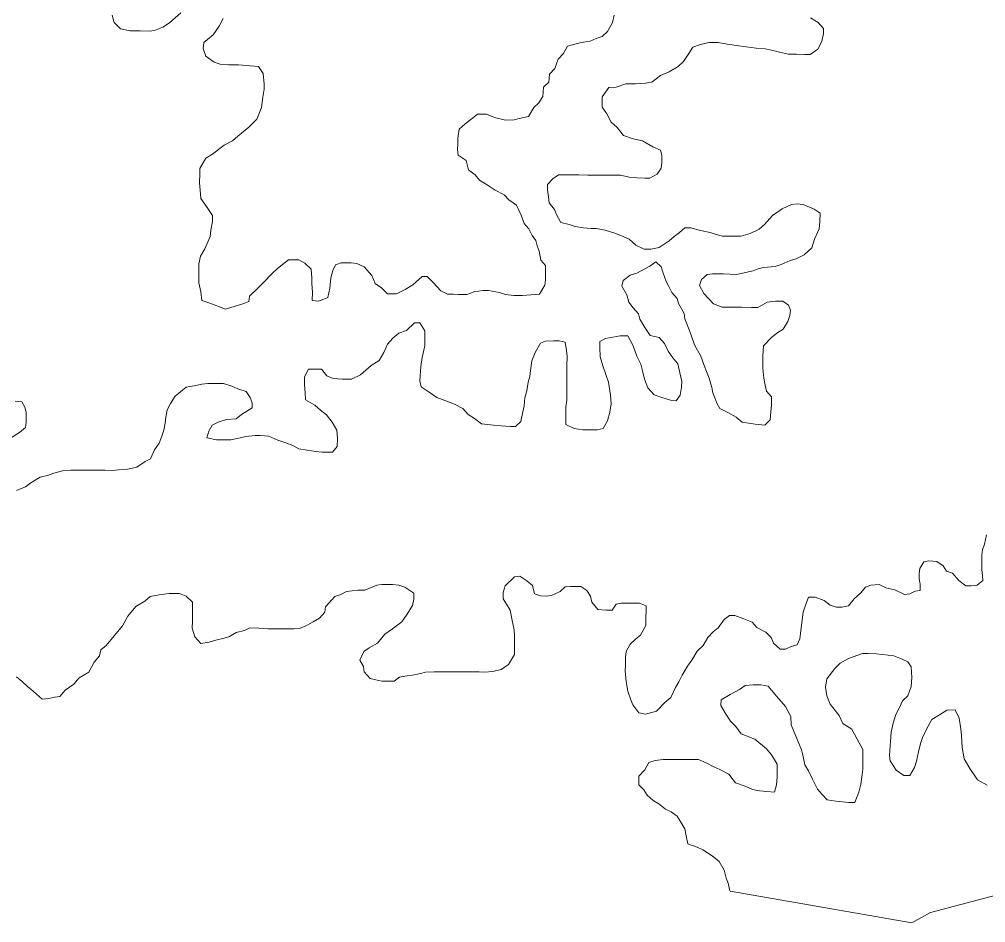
# Model space of a CAD drawing. Extents: x 553962 to 842807, y 8883888 to 9032388.
# Drawn here: x 624298 to 628002, y 8936758 to 8940220 of the extents above; entities that cross this region are included whole.
import ezdxf

# ---------------------------------------------------------------- set-up
doc = ezdxf.new("R2010")
doc.units = 0
doc.header["$LTSCALE"] = 200
doc.layers.add('25', color=7, linetype='Continuous', lineweight=13)

msp = doc.modelspace()

# ---------------------------------------------------------------- linework, layer by layer
at = {"layer": '25'}
for points in [[(624653.9, 8940236.4), (624661.2, 8940208.8), (624686.1, 8940183.6), (624723.5, 8940175.8), (624761, 8940175.6), (624796, 8940175.3), (624816.1, 8940177.7), (624848.7, 8940190), (624873.8, 8940207.4), (624916.6, 8940244.7)], [(626531.6, 8940153.9), (626551.8, 8940173.8), (626572.1, 8940208.7), (626577.3, 8940236.2)], [(625079, 8940223.6), (625063.8, 8940193.6), (625041, 8940161.2), (625005.8, 8940131.4), (625003.1, 8940108.9), (625012.9, 8940078.8), (625045.2, 8940056), (625067.7, 8940048.4), (625100.2, 8940045.7), (625137.7, 8940045.4), (625182.7, 8940042.6), (625215.2, 8940039.9)], [(627330, 8940226.2), (627359.9, 8940208.5), (627379.8, 8940185.8), (627379.6, 8940165.8), (627374.4, 8940135.8), (627359.1, 8940105.8), (627329, 8940086), (627309, 8940086.1), (627276.5, 8940086.3), (627246.4, 8940086.5), (627211.5, 8940094.3), (627181.5, 8940102), (627156.6, 8940107.2), (627121.6, 8940109.9), (627084.1, 8940115.2), (627046.6, 8940120.4), (627011.6, 8940125.7), (626976.7, 8940130.9), (626941.6, 8940131.1), (626909.1, 8940123.8), (626879, 8940114), (626863.8, 8940089.1), (626843.6, 8940059.2), (626823.4, 8940039.3), (626788.2, 8940019.5), (626755.6, 8940004.7), (626722.9, 8939979.8), (626697.8, 8939975), (626660.3, 8939972.8), (626622.8, 8939973), (626585.2, 8939960.7), (626557.7, 8939958.4), (626532.4, 8939923.5), (626532.2, 8939903.5), (626532.1, 8939883.5), (626549.4, 8939858.3), (626566.7, 8939825.7), (626589, 8939805.5), (626613.8, 8939775.3), (626651.2, 8939762.5), (626686.2, 8939754.8), (626726, 8939732), (626755.9, 8939719.3), (626760.8, 8939699.2), (626760.6, 8939671.7), (626757.9, 8939649.2), (626742.7, 8939626.7), (626715.1, 8939611.9), (626695.1, 8939612), (626665.1, 8939612.2), (626635.1, 8939614.9), (626602.6, 8939622.6), (626565.1, 8939622.9), (626532.6, 8939623.1), (626510.1, 8939623.2), (626477.6, 8939623.5)], [(625088.1, 8939109.4), (625158.3, 8939131.5), (625178.3, 8939138.9), (625181, 8939158.9), (625213.7, 8939191.2), (625233.9, 8939211.1), (625266.7, 8939245.9), (625286.8, 8939263.3), (625307, 8939280.7), (625329.6, 8939298.1), (625369.6, 8939297.8), (625392, 8939285.2), (625416.9, 8939262.5), (625419.1, 8939229.9), (625419, 8939207.4), (625421.2, 8939174.8), (625421, 8939142.3), (625445.9, 8939139.6), (625481.1, 8939154.4), (625488.8, 8939189.4), (625491.7, 8939229.4), (625499.4, 8939256.9), (625509.5, 8939279.4), (625532.1, 8939286.7), (625569.6, 8939286.5), (625592.1, 8939283.8), (625619.5, 8939271.1), (625649.3, 8939238.4), (625661.6, 8939208.3), (625686.4, 8939190.6), (625708.8, 8939167.9), (625743.8, 8939167.7), (625776.4, 8939185), (625806.6, 8939202.3), (625841.8, 8939234.6), (625861.8, 8939234.5), (625884.2, 8939211.8), (625914, 8939179.1), (625938.9, 8939166.4), (625961.4, 8939166.2), (625981.4, 8939166.1), (626013.9, 8939165.9), (626041.5, 8939175.7), (626074, 8939180.5), (626096.5, 8939180.4), (626139, 8939172.6), (626161.5, 8939164.9), (626194, 8939162.2), (626226.5, 8939162), (626259, 8939164.3), (626291.5, 8939166.6), (626311.8, 8939201.5), (626314.5, 8939221.5), (626314.6, 8939244), (626314.9, 8939276.6), (626297.5, 8939296.7), (626290.3, 8939331.8), (626282.9, 8939351.9), (626278.1, 8939371.9), (626263.2, 8939392.1), (626250.9, 8939417.2), (626233.6, 8939437.3), (626221.3, 8939469.9), (626204.1, 8939507.6), (626174.2, 8939527.8), (626156.9, 8939548), (626122, 8939565.7), (626094.6, 8939583.4), (626062.2, 8939603.7), (626044.9, 8939623.8), (626020, 8939644), (626010.3, 8939679.1), (625980.4, 8939699.4), (625978.1, 8939721.9), (625978.3, 8939741.9), (625978.4, 8939764.5), (625983.7, 8939799.5), (626006.4, 8939819.4), (626029, 8939836.7), (626054.2, 8939856.6), (626089.2, 8939856.4), (626119.1, 8939843.7), (626161.5, 8939833.3), (626194.1, 8939835.6), (626214.1, 8939840.5), (626249.2, 8939847.8), (626269.5, 8939882.7), (626289.6, 8939900.1), (626304.8, 8939925), (626307.6, 8939960.1), (626327.7, 8939980), (626330.5, 8940010), (626350.6, 8940032.4), (626363.4, 8940067.3), (626383.6, 8940089.7), (626398.8, 8940117.2), (626418.8, 8940122.1), (626451.4, 8940131.9), (626486.5, 8940136.6), (626509.1, 8940146.5), (626531.6, 8940153.9)], [(625215.2, 8940039.9), (625232.5, 8940012.2), (625237.2, 8939972.2), (625237, 8939952.1), (625231.8, 8939922.1), (625226.5, 8939882.1), (625208.6, 8939837.2), (625178.4, 8939807.3), (625135.6, 8939772.5), (625115.5, 8939755.2), (625082.8, 8939737.8), (625062.7, 8939722.9), (625042.6, 8939705.6), (625012.4, 8939688.2), (624989.6, 8939648.3), (624989.5, 8939628.3), (624989.2, 8939593.3), (624991.5, 8939565.7), (624993.7, 8939533.1), (625016, 8939502.9), (625038.3, 8939467.8), (625038.1, 8939445.2), (625032.8, 8939412.7), (625030.2, 8939387.7), (625009.8, 8939340.3), (624992.1, 8939312.8), (624986.8, 8939282.8), (624986.6, 8939250.3), (624986.3, 8939210.2), (624993.5, 8939175.1), (624998.3, 8939142.6), (625028.2, 8939132.3), (625088.1, 8939109.4)], [(626477.6, 8939623.5), (626442.6, 8939623.7), (626422.6, 8939623.8), (626402.6, 8939624), (626365, 8939624.2), (626342.4, 8939609.3), (626322.2, 8939586.9), (626322.1, 8939566.9), (626326.9, 8939539.3), (626329.2, 8939516.8), (626349, 8939491.6), (626356.4, 8939471.6), (626373.7, 8939441.4), (626406.1, 8939433.7), (626428.6, 8939426), (626461, 8939420.8), (626488.5, 8939418.1), (626508.5, 8939418), (626543.5, 8939412.7), (626580.9, 8939400), (626603.4, 8939392.3), (626635.8, 8939377.1), (626660.6, 8939354.4), (626693, 8939339.1), (626718, 8939339), (626750.6, 8939346.3), (626788.3, 8939371.1), (626808.4, 8939388.4), (626828.6, 8939403.3), (626848.7, 8939420.7), (626871.2, 8939420.6), (626908.7, 8939410.3), (626946.1, 8939402.6), (626968.6, 8939394.9), (626993.5, 8939389.7), (627026, 8939389.5), (627063.6, 8939389.3), (627098.6, 8939399.1), (627133.8, 8939416.3), (627153.9, 8939433.7), (627184.2, 8939468.6), (627221.9, 8939493.4), (627257.1, 8939510.7), (627279.6, 8939513), (627302.1, 8939510.4), (627344.5, 8939492.6), (627366.9, 8939477.4), (627366.6, 8939444.8), (627363.9, 8939417.3), (627346.1, 8939377.4), (627335.8, 8939344.9), (627305.6, 8939317.6), (627275.5, 8939302.7), (627252.9, 8939295.4), (627217.8, 8939280.6), (627195.2, 8939273.2), (627150.2, 8939268.5), (627130.1, 8939263.7), (627110.1, 8939256.3), (627047.4, 8939241.7), (626997.4, 8939244.5), (626977.4, 8939244.6), (626954.9, 8939244.8), (626934.9, 8939242.4), (626912.2, 8939222.5), (626904.5, 8939200.1), (626921.8, 8939169.9), (626939.2, 8939149.8), (626959, 8939129.6), (626991.5, 8939116.9), (627029, 8939116.6), (627066.5, 8939116.4), (627104, 8939116.1), (627129, 8939115.9), (627164.2, 8939135.7), (627196.7, 8939140.5), (627224.2, 8939140.3), (627246.6, 8939125.2), (627254, 8939105.1), (627251.3, 8939085.1), (627243.7, 8939062.6), (627225.9, 8939032.7), (627200.8, 8939017.8), (627180.7, 8939000.4), (627150.4, 8938968.1), (627147.6, 8938930.6), (627147.2, 8938883), (627152, 8938845.4), (627156.8, 8938817.8), (627161.6, 8938795.3), (627181.4, 8938772.6), (627181.2, 8938740.1), (627178.5, 8938717.6), (627175.8, 8938685), (627155.6, 8938665.1), (627118.1, 8938667.9), (627068.1, 8938675.7), (627045.8, 8938695.9), (627013.4, 8938713.6), (626983.5, 8938728.9), (626971.1, 8938749)], [(626971.1, 8938749), (626963.8, 8938769.1), (626956.4, 8938789.1), (626951.6, 8938809.2), (626941.9, 8938844.3), (626929.6, 8938876.9), (626922.2, 8938897), (626910, 8938929.6), (626885.3, 8938972.3), (626873.1, 8939010), (626865.7, 8939030.1), (626855.9, 8939052.7), (626848.6, 8939072.7), (626846.2, 8939092.8), (626824, 8939130.5), (626819.1, 8939150.6), (626799.3, 8939173.2), (626787, 8939195.8), (626777.1, 8939215.9), (626764.9, 8939251.1), (626757.5, 8939271.1), (626737.7, 8939291.3), (626715, 8939273.9), (626664.8, 8939246.7), (626639.7, 8939239.3), (626612.1, 8939219.5), (626606.9, 8939197), (626626.7, 8939164.3), (626634, 8939136.7), (626651.3, 8939114.1), (626671.1, 8939091.4), (626676, 8939071.4), (626695.7, 8939038.7), (626715.5, 8939008.5), (626750.5, 8939000.8), (626770.3, 8938978.1), (626785.1, 8938948), (626802.4, 8938922.8), (626822.2, 8938900.2), (626829.5, 8938865.1), (626836.7, 8938832.5), (626836.6, 8938809.9), (626831.3, 8938779.9), (626816.1, 8938757.5), (626793.7, 8938760.2), (626761.2, 8938770.4), (626731.3, 8938780.6), (626706.5, 8938808.3), (626694.2, 8938840.9), (626687, 8938873.5), (626679.7, 8938898.6), (626664.9, 8938928.8), (626650.2, 8938968.9), (626630.5, 8939006.6), (626600.4, 8939006.8), (626572.9, 8939002), (626545.3, 8938997.1), (626522.7, 8938984.8), (626522.6, 8938962.2), (626524.8, 8938927.2), (626534.5, 8938892.1), (626546.8, 8938854.4), (626556.6, 8938829.3), (626563.7, 8938779.2), (626566, 8938746.7), (626560.7, 8938714.1), (626553, 8938681.6), (626535.2, 8938651.7), (626512.7, 8938646.9), (626485.2, 8938647), (626457.6, 8938647.2), (626425.2, 8938652.4), (626392.8, 8938667.7), (626392.9, 8938687.7), (626393.3, 8938735.3), (626396, 8938760.3), (626396.2, 8938792.8), (626396.5, 8938827.9), (626396.6, 8938847.9), (626396.8, 8938870.4), (626397, 8938890.5), (626397.2, 8938928), (626394.9, 8938950.6), (626390.2, 8938983.1), (626367.7, 8938988.3), (626345.2, 8938988.4), (626315.2, 8938986.1), (626295.1, 8938978.8), (626274.8, 8938943.8), (626262.1, 8938911.4), (626256.8, 8938873.9), (626254.1, 8938851.3), (626248.9, 8938828.9), (626243.7, 8938796.3), (626236, 8938768.9), (626233.2, 8938738.8), (626228.1, 8938716.3), (626220.3, 8938678.8), (626200.1, 8938658.9), (626180.1, 8938659.1), (626145.1, 8938661.8)], [(626145.1, 8938661.8), (626115.1, 8938664.5), (626070.1, 8938669.8), (626042.8, 8938690), (626017.9, 8938705.2), (625998.1, 8938727.9), (625965.7, 8938745.6), (625933.3, 8938758.3), (625898.3, 8938771.1), (625868.5, 8938791.3), (625838.6, 8938811.5), (625833.8, 8938834.1), (625833.9, 8938854.1), (625836.7, 8938889.2), (625842, 8938924.2), (625852.3, 8938969.2), (625852.6, 8939006.7), (625852.8, 8939026.8), (625833, 8939056.9), (625813, 8939057.1), (625782.7, 8939027.2), (625752.7, 8939017.4), (625730, 8938997.5), (625709.8, 8938975.1), (625694.6, 8938942.7), (625676.8, 8938912.8), (625646.7, 8938892.9), (625606.4, 8938858.1), (625571.2, 8938840.8), (625536.2, 8938841.1), (625501.2, 8938843.8), (625476.3, 8938854), (625456.5, 8938879.2), (625436.5, 8938879.3), (625406.5, 8938879.5), (625391.2, 8938849.6), (625391, 8938819.5), (625393.3, 8938789.5), (625395.6, 8938761.9), (625430.4, 8938741.6), (625452.8, 8938721.5), (625475.1, 8938703.8), (625497.4, 8938676.1), (625514.7, 8938645.9), (625517, 8938613.4), (625516.8, 8938583.3), (625499.1, 8938560.9), (625479.1, 8938561.1), (625459.1, 8938561.2), (625434.1, 8938563.9), (625401.6, 8938569.1), (625369.1, 8938574.3), (625346.7, 8938587), (625319.3, 8938597.2), (625289.3, 8938607.4), (625254.4, 8938622.6), (625221.9, 8938625.3), (625201.9, 8938625.5), (625166.9, 8938620.7), (625144.3, 8938615.8), (625109.3, 8938608.6), (625089.2, 8938608.7), (625054.2, 8938608.9), (625016.8, 8938616.7), (625024.5, 8938641.7), (625037.2, 8938664.1), (625059.8, 8938676.5), (625092.3, 8938686.3), (625129.9, 8938688.6), (625150, 8938705.9), (625190.2, 8938730.7), (625190.4, 8938750.7), (625183, 8938770.8), (625168.2, 8938793.4), (625135.8, 8938803.7), (625113.3, 8938813.8), (625080.9, 8938824.1), (625048.4, 8938824.3), (625020.9, 8938824.5), (624998.3, 8938822.1), (624968.3, 8938814.8), (624938.2, 8938810), (624915.6, 8938792.6), (624895.4, 8938775.2), (624877.7, 8938747.8), (624865, 8938722.8), (624859.8, 8938695.3), (624857.1, 8938672.8), (624851.9, 8938645.3), (624844.2, 8938622.8), (624834, 8938595.4), (624816.3, 8938570.5), (624801.1, 8938535.5), (624781, 8938525.6), (624748.3, 8938503.3), (624713.2, 8938496), (624678.2, 8938493.8), (624655.7, 8938491.4), (624625.7, 8938491.6), (624605.7, 8938491.7), (624585.6, 8938491.9)], [(624263.9, 8938614.2), (624299.1, 8938636.5), (624321.8, 8938656.3), (624324.4, 8938676.3), (624324.7, 8938713.9), (624319.9, 8938734), (624307.5, 8938754.1), (624282.5, 8938756.8)], [(624585.6, 8938491.9), (624565.6, 8938492), (624523.1, 8938492.3), (624495.6, 8938492.5), (624463.1, 8938490.2), (624430.5, 8938480.4), (624410.4, 8938473), (624377.8, 8938465.7), (624342.7, 8938443.4), (624322.5, 8938428.5), (624287.4, 8938413.7)], [(627898.9, 8938069.4), (627926.2, 8938049.2), (627946.2, 8938049), (627968.8, 8938051.4), (627991.4, 8938068.8), (627989.1, 8938088.8), (627986.7, 8938111.4), (627986.9, 8938133.9), (627987.2, 8938166.4), (627989.8, 8938186.4), (627997.5, 8938208.9), (628005.3, 8938243.9)], [(626243.1, 8938067.8), (626265.5, 8938050.2), (626272.8, 8938017.6), (626295.2, 8938009.9), (626317.7, 8938009.7), (626337.8, 8938012.1), (626370.4, 8938026.9), (626390.5, 8938044.3), (626410.6, 8938046.7), (626430.6, 8938046.6), (626450.6, 8938046.4), (626473, 8938031.2), (626487.8, 8938008.6), (626492.6, 8937986.1), (626514.9, 8937958.4), (626547.4, 8937955.7), (626569.9, 8937955.5), (626585.1, 8937977.9), (626605.2, 8937982.8), (626625.2, 8937982.7), (626645.2, 8937982.6), (626675.2, 8937982.3), (626700.1, 8937972.2), (626700, 8937952.1), (626699.8, 8937929.6), (626699.6, 8937897.1), (626679.2, 8937859.7), (626659.1, 8937844.8), (626639, 8937824.9), (626623.8, 8937797.4), (626621.1, 8937774.9), (626620.8, 8937742.4), (626620.7, 8937722.3), (626623, 8937694.8), (626625.3, 8937674.7), (626630.1, 8937644.7), (626642.3, 8937612), (626649.7, 8937592), (626672, 8937561.8), (626697, 8937556.6), (626717, 8937561.5), (626739.6, 8937568.8), (626772.3, 8937601.2), (626795, 8937621.1), (626812.8, 8937658.5), (626825.5, 8937680.9), (626838.2, 8937705.9), (626858.4, 8937740.8), (626876.1, 8937763.2), (626896.4, 8937798.1), (626919.1, 8937820.5), (626936.8, 8937850.4), (626957, 8937872.8), (626977.1, 8937887.7), (626999.8, 8937920.1), (627020, 8937935), (627040, 8937934.9), (627074.9, 8937922.1), (627107.3, 8937909.4), (627124.7, 8937889.2), (627159.6, 8937871.5), (627179.4, 8937851.3), (627189.2, 8937828.7), (627214.1, 8937806), (627234.1, 8937805.9), (627256.7, 8937815.8), (627279.2, 8937823.1), (627289.4, 8937845.6), (627292.1, 8937865.6), (627297.4, 8937908.1), (627302.7, 8937948.2), (627310.4, 8937970.6), (627323.2, 8938005.6), (627348.2, 8938005.4), (627383.1, 8937992.7), (627405.5, 8937975), (627430.4, 8937967.3), (627450.4, 8937967.2), (627475.5, 8937972.1), (627498.2, 8937999.4), (627523.4, 8938021.8), (627541, 8938044.2), (627561.1, 8938051.6), (627593.6, 8938053.9), (627618.6, 8938041.2), (627653.5, 8938033.5), (627690.9, 8938015.7), (627710.9, 8938018.1), (627731, 8938027.9), (627751, 8938030.3), (627751.2, 8938055.3), (627746.4, 8938075.4), (627746.5, 8938095.4), (627749.2, 8938115.4), (627764.4, 8938140.4), (627784.4, 8938145.2), (627814.4, 8938142.6), (627839.3, 8938124.8), (627851.6, 8938104.8), (627874.1, 8938097.1), (627898.9, 8938069.4)], [(624585, 8937755.8), (624605.2, 8937780.7), (624610.4, 8937803.2), (624630.6, 8937820.6), (624650.7, 8937843), (624693.7, 8937895.3), (624713.9, 8937932.7), (624744.2, 8937970.1), (624779.4, 8937989.9), (624799.6, 8938007.3), (624834.6, 8938014.6), (624872.2, 8938019.3), (624912.2, 8938019.1), (624937.1, 8938008.9), (624962, 8937986.2), (624961.8, 8937963.6), (624961.6, 8937936.1), (624961.4, 8937913.6), (624961.2, 8937886), (624971, 8937853.4), (624993.3, 8937828.2), (625025.8, 8937833), (625050.9, 8937840.4), (625083.5, 8937847.7), (625103.5, 8937855.1), (625128.7, 8937869.9), (625161.2, 8937877.2), (625181.3, 8937887.1), (625216.3, 8937886.8), (625251.3, 8937884.1), (625271.3, 8937884), (625291.3, 8937883.8), (625311.3, 8937883.7), (625331.3, 8937883.6), (625351.3, 8937883.5), (625371.4, 8937885.8), (625396.5, 8937895.7), (625424.1, 8937910.5), (625449.2, 8937925.4), (625469.4, 8937947.8), (625472, 8937967.8), (625507.4, 8938007.6), (625529.9, 8938015), (625552.5, 8938027.3), (625595.1, 8938032.1), (625622.6, 8938031.9), (625667.8, 8938051.6), (625687.8, 8938054), (625707.8, 8938053.8), (625727.8, 8938053.7), (625752.8, 8938051), (625775.2, 8938043.4), (625810.1, 8938020.6), (625809.9, 8937998.1), (625804.7, 8937973.1), (625784.5, 8937940.7), (625764.2, 8937910.8), (625729, 8937883.5), (625698.8, 8937863.6), (625671.1, 8937828.8), (625638.4, 8937811.5), (625618.3, 8937796.6), (625603.1, 8937764.1), (625617.9, 8937739), (625620.2, 8937718.9), (625642.5, 8937693.8), (625665, 8937688.6), (625687.5, 8937683.4), (625707.5, 8937683.3), (625735, 8937683.1), (625755.1, 8937698), (625775.2, 8937702.9), (625812.7, 8937707.7), (625835.3, 8937712.5), (625855.3, 8937717.4), (625887.8, 8937719.7), (625907.8, 8937719.6), (625927.8, 8937719.4), (625952.9, 8937719.2), (625985.4, 8937719), (626005.4, 8937718.9), (626040.4, 8937718.7), (626060.4, 8937718.5), (626080.4, 8937718.4), (626113, 8937720.7), (626145.5, 8937728), (626173.2, 8937747.8), (626196, 8937785.2), (626196.1, 8937805.3), (626196.3, 8937825.3), (626196.5, 8937857.8), (626194.2, 8937880.4), (626187, 8937915.5), (626179.8, 8937955.6), (626164.9, 8937978.2), (626152.6, 8937998.3), (626152.8, 8938023.3), (626160.5, 8938048.3), (626195.7, 8938083.2), (626215.8, 8938085.5), (626243.1, 8938067.8)], [(628008, 8937285.1), (627970.6, 8937305.3), (627940.9, 8937348.1), (627918.7, 8937385.8), (627911.5, 8937428.4), (627909.4, 8937473.5), (627907.1, 8937501), (627899.9, 8937541.1), (627885.1, 8937573.8), (627852.6, 8937571.5), (627824.9, 8937554.2), (627794.8, 8937536.8), (627774.5, 8937499.4), (627759.2, 8937467), (627751.6, 8937444.5), (627743.8, 8937412), (627736.1, 8937377), (627728.3, 8937352), (627710.6, 8937322.1), (627688.1, 8937322.2), (627658.2, 8937342.4), (627636, 8937377.6), (627633.7, 8937397.7), (627633.8, 8937417.7), (627636.6, 8937452.7), (627639.3, 8937487.8), (627647.1, 8937522.8), (627657.4, 8937555.3), (627672.6, 8937585.2), (627682.8, 8937607.7), (627702.9, 8937627.6), (627715.7, 8937662.5), (627718.5, 8937697.6), (627716.3, 8937737.6), (627703.9, 8937757.7), (627681.5, 8937767.9), (627649.1, 8937780.6), (627606.6, 8937785.9), (627581.6, 8937788.6), (627551.6, 8937788.8), (627529.1, 8937788.9), (627494, 8937776.7), (627473.9, 8937769.3), (627443.8, 8937751.9), (627423.6, 8937732.1), (627393.3, 8937692.2), (627388, 8937659.7), (627392.8, 8937627.1), (627405.1, 8937594.5), (627439.7, 8937551.7), (627454.5, 8937521.6), (627489.4, 8937498.8), (627509.1, 8937461.1), (627531.3, 8937420.9), (627531, 8937375.8), (627530.7, 8937345.8), (627528.1, 8937325.8), (627522.8, 8937288.3), (627515.1, 8937258.3), (627499.7, 8937218.3), (627477.2, 8937218.5), (627427.2, 8937223.8)], [(624287, 8937700.2), (624309.4, 8937682.6), (624329.2, 8937662.4), (624351.6, 8937644.7), (624386.4, 8937614.4), (624411.4, 8937616.8), (624434, 8937621.6), (624454, 8937624), (624474.2, 8937648.9), (624506.9, 8937671.2), (624527.1, 8937696.1), (624564.8, 8937718.4), (624585, 8937755.8)], [(627427.2, 8937223.8), (627394.8, 8937229), (627374.9, 8937249.2), (627357.6, 8937269.3), (627337.8, 8937307), (627323.1, 8937339.7), (627308.2, 8937362.3), (627301, 8937399.9), (627296.2, 8937419.9), (627274.1, 8937472.7), (627256.9, 8937515.3), (627254.6, 8937547.9), (627234.9, 8937585.6), (627217.6, 8937605.7), (627200.2, 8937625.9), (627168, 8937663.6), (627140.5, 8937668.8), (627110.5, 8937669), (627080.5, 8937666.7), (627057.8, 8937651.8), (627022.7, 8937632.1), (626987.5, 8937612.3), (626987.3, 8937589.7), (627004.6, 8937559.6), (627024.4, 8937529.4), (627044.2, 8937509.2), (627064.1, 8937481.6), (627116.4, 8937461.2), (627161.2, 8937423.3), (627181, 8937400.7), (627203.2, 8937365.5), (627203.1, 8937345.5), (627202.8, 8937315.4), (627200.1, 8937285.4), (627192.4, 8937257.9), (627162.4, 8937260.6), (627134.9, 8937263.3), (627107.5, 8937268.5), (627080, 8937281.2), (627042.6, 8937293.9), (627017.8, 8937326.7), (626983, 8937344.4), (626960.5, 8937354.6), (626930.6, 8937369.8), (626900.7, 8937382.5), (626870.7, 8937382.7), (626840.7, 8937382.9), (626820.7, 8937383), (626795.7, 8937383.2), (626765.7, 8937383.4), (626735.6, 8937378.6), (626710.6, 8937371.2), (626695.3, 8937343.8), (626672.6, 8937318.9), (626672.4, 8937286.4), (626692.2, 8937266.2), (626704.6, 8937246.1), (626727, 8937225.9), (626749.4, 8937213.3), (626774.2, 8937193.1), (626796.7, 8937182.9), (626819, 8937165.2), (626833.9, 8937142.6), (626848.7, 8937117.5), (626853.5, 8937089.9), (626860.8, 8937059.8), (626895.7, 8937047.1), (626918.1, 8937036.9), (626953, 8937014.2), (626980.3, 8936991.4), (627000, 8936958.8), (627007.3, 8936928.7), (627014.7, 8936908.6), (627021.7, 8936879.6)], [(627021.9, 8936878.5), (627718.8, 8936757.5), (627790.7, 8936796.4), (628157.6, 8936893.1), (628218, 8936915.4), (628265.5, 8936920.2), (628323.2, 8936954.9), (628395.9, 8936974.5), (628455.9, 8936966.7)]]:
    msp.add_lwpolyline(points, dxfattribs=at)

doc.saveas('drawing.dxf')
